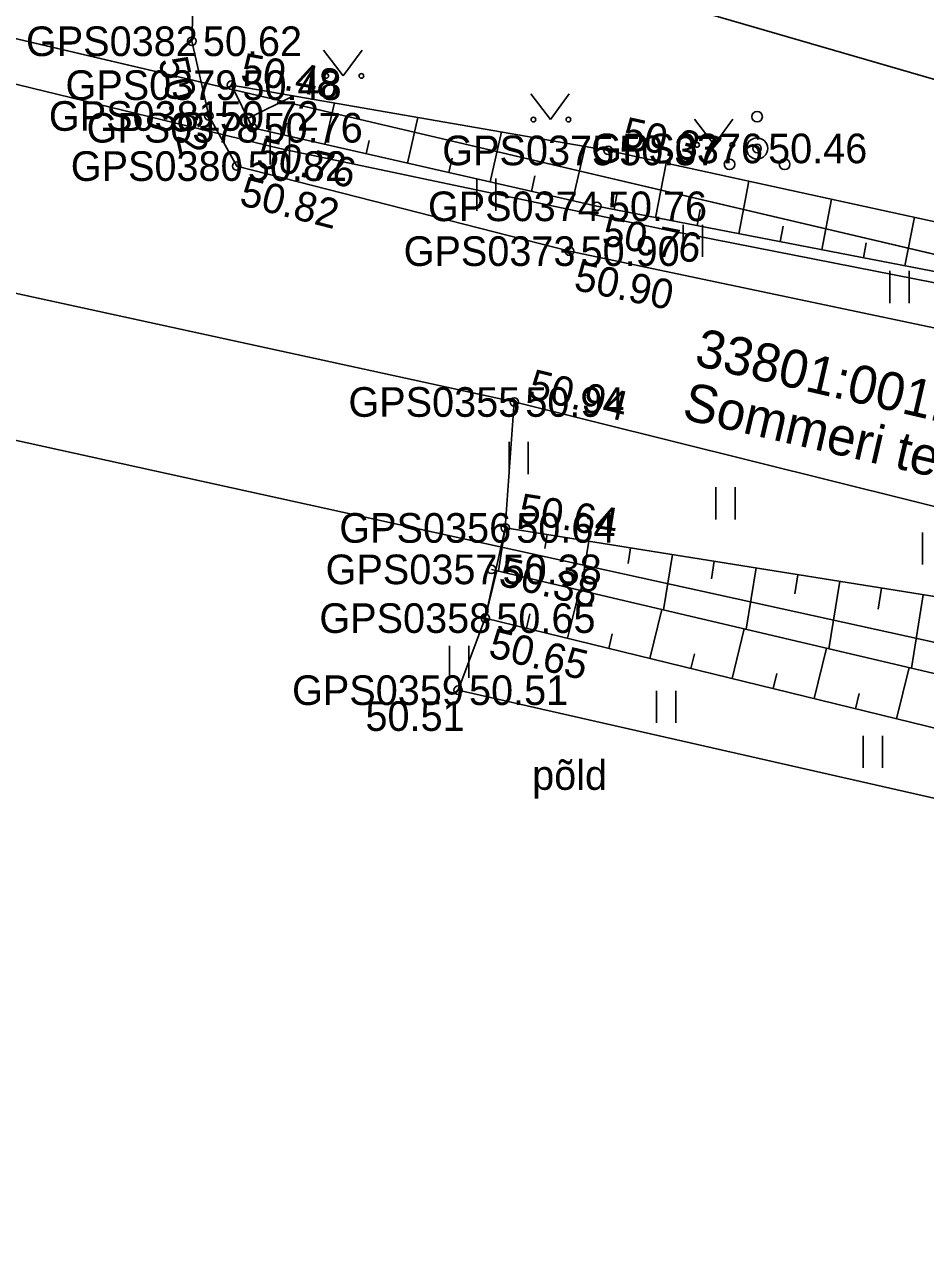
# Model space of a CAD drawing. Extents: x 551623 to 559850, y 6561220 to 6567135.
# Drawn here: x 555665.44 to 555686.72, y 6565365.32 to 6565394.32 of the extents above; entities that cross this region are included whole.
import ezdxf

# ---------------------------------------------------------------- set-up
doc = ezdxf.new("R2010")
doc.units = 0
for name, color, linetype in [('HALJASTUS', 7, 'Continuous'), ('KORGUS-EH2000', 7, 'Continuous'), ('MOOTKORG-EH2000', 7, 'Continuous'), ('MOOTMPUNKT', 7, 'Continuous'), ('MOOTNR', 7, 'Continuous'), ('MOOTPIIR', 7, 'Continuous'), ('MPKAABEL', 7, 'Continuous'), ('PIIR', 7, 'Continuous'), ('PUU', 7, 'Continuous'), ('RELJEEF', 7, 'Continuous'), ('TEE', 7, 'Continuous')]:
    doc.layers.add(name, color=color, linetype=linetype)

msp = doc.modelspace()

# ---------------------------------------------------------------- linework, layer by layer
at = {"layer": 'HALJASTUS'}
for p, q in [((555672.505, 6565393.712), (555672.969, 6565393.105)), ((555672.969, 6565393.105), (555673.414, 6565393.712)), ((555677.398, 6565392.68), (555677.861, 6565392.074)), ((555677.861, 6565392.074), (555678.307, 6565392.68)), ((555681.266, 6565392.081), (555681.73, 6565391.474)), ((555681.73, 6565391.474), (555682.175, 6565392.081)), ((555671.241, 6565391.772), (555671.241, 6565391.01)), ((555671.697, 6565391.772), (555671.697, 6565391.01)), ((555676.121, 6565390.679), (555676.121, 6565389.918)), ((555676.576, 6565390.679), (555676.576, 6565389.918)), ((555681, 6565389.587), (555681, 6565388.826)), ((555681.455, 6565389.587), (555681.455, 6565388.826)), ((555685.879, 6565388.495), (555685.879, 6565387.734)), ((555686.334, 6565388.495), (555686.334, 6565387.734)), ((555676.885, 6565384.454), (555676.885, 6565383.693)), ((555677.34, 6565384.454), (555677.34, 6565383.693)), ((555681.769, 6565383.386), (555681.769, 6565382.625)), ((555682.224, 6565383.386), (555682.224, 6565382.625)), ((555686.654, 6565382.317), (555686.654, 6565381.556)), ((555675.482, 6565379.64), (555675.482, 6565378.879)), ((555675.937, 6565379.64), (555675.937, 6565378.879)), ((555680.367, 6565378.576), (555680.367, 6565377.815)), ((555680.822, 6565378.576), (555680.822, 6565377.815)), ((555685.253, 6565377.512), (555685.253, 6565376.751)), ((555685.708, 6565377.512), (555685.708, 6565376.751))]:
    msp.add_line(p, q, dxfattribs=at)
msp.add_lwpolyline([(555675.68, 6565378.588), (555692.816, 6565374.696), (555706.223, 6565371.79), (555718.659, 6565369.474), (555736.594, 6565365.263), (555739.63, 6565364.32), (555744.313, 6565362.373)], dxfattribs=at)
for centre in [(555672.568, 6565393.105), (555673.397, 6565393.105), (555677.46, 6565392.074), (555678.289, 6565392.074), (555681.329, 6565391.474), (555682.158, 6565391.474)]:
    msp.add_circle(centre, 0.055, dxfattribs=at)
at = {"layer": 'KORGUS-EH2000'}
for centre in [(555669.393, 6565393.924), (555670.328, 6565392.887), (555670.827, 6565391.88), (555679.228, 6565391.344), (555670.453, 6565390.974), (555678.96, 6565390.023), (555678.315, 6565388.964), (555677.01, 6565385.399), (555676.796, 6565382.423), (555676.473, 6565381.443), (555676.325, 6565380.291), (555675.68, 6565378.588)]:
    msp.add_circle(centre, 0.1, dxfattribs=at)
at = {"layer": 'MOOTMPUNKT'}
for centre in [(555669.393, 6565393.924), (555670.328, 6565392.887), (555669.794, 6565392.158), (555670.827, 6565391.88), (555679.228, 6565391.344), (555682.745, 6565391.391), (555670.453, 6565390.974), (555678.96, 6565390.023), (555678.315, 6565388.964), (555677.01, 6565385.399), (555676.796, 6565382.423), (555676.473, 6565381.443), (555676.325, 6565380.291), (555675.68, 6565378.588)]:
    msp.add_circle(centre, 0.1, dxfattribs=at)
at = {"layer": 'MOOTPIIR'}
for points in [[(555497.95, 6565427.828), (555519.263, 6565422.564), (555542.613, 6565417.073), (555565.599, 6565412.035), (555589.51, 6565406.357), (555610.656, 6565401.422), (555635.154, 6565395.619), (555656.789, 6565389.809), (555677.01, 6565385.399), (555676.796, 6565382.423), (555676.325, 6565380.291), (555675.68, 6565378.588), (555692.816, 6565374.696), (555706.223, 6565371.79), (555756.448, 6565360.308), (555766.29, 6565358.132), (555785.422, 6565354.502), (555797.457, 6565355.318), (555821.88, 6565355.238), (555839.435, 6565355.215), (555871.496, 6565354.829)], [(555870.644, 6565361.764), (555852.219, 6565361.421), (555851.243, 6565363.431), (555851.072, 6565365.834), (555850.919, 6565369.424), (555850.689, 6565372.676), (555824.92, 6565373.681), (555819.298, 6565374.346), (555817.733, 6565372.559), (555794.391, 6565373.752), (555774.303, 6565374.86), (555767.052, 6565376.433), (555763.583, 6565376.705), (555741.853, 6565379.526), (555720.243, 6565384.972), (555695.628, 6565390.499), (555681.099, 6565394.714), (555669.53, 6565398.005), (555662.804, 6565398.822)]]:
    msp.add_lwpolyline(points, dxfattribs=at)
at = {"layer": 'MPKAABEL'}
msp.add_lwpolyline([(555754.809, 6565368.578), (555745.82, 6565370.031), (555736.449, 6565371.941), (555727.141, 6565373.859), (555717.551, 6565375.859), (555708.191, 6565377.73), (555698.129, 6565379.941), (555690.738, 6565381.238), (555690.039, 6565381.461), (555689.559, 6565381.898), (555690.18, 6565387.07), (555689.871, 6565387.539), (555689.309, 6565387.75), (555680.781, 6565389.43), (555671.469, 6565391.391), (555661.898, 6565393.719)], dxfattribs=at)
at = {"layer": 'PIIR'}
for points in [[(555584.65, 6565412.91), (555612.09, 6565586.3), (555722.09, 6565569.1), (555693.4, 6565387.37)], [(555443.35, 6565442.49), (555368.05, 6565461.11), (555419.74, 6565450.66), (555470.4, 6565439.4), (555495.41, 6565433.85), (555584.65, 6565412.91), (555693.4, 6565387.37), (555692.03, 6565378.6), (555540.46, 6565411.94), (555441.38, 6565433.61)]]:
    msp.add_lwpolyline(points, close=True, dxfattribs=at)
msp.add_lwpolyline([(555499.25, 6565219.2), (555540.46, 6565411.94), (555692.03, 6565378.6), (555766.77, 6565362.31), (555867.36, 6565030.76), (555870.22, 6565021.13), (555863.3, 6565012.86), (555851.12, 6564995.46), (555840.86, 6564982.81), (555830.44, 6564972.56), (555821.06, 6564966.89), (555810.6, 6564964.68), (555800.15, 6564967.91), (555790.22, 6564974.7), (555774.12, 6564982.77), (555764.52, 6564984.31), (555761.21, 6564983.07), (555750.61, 6564983.35), (555554.63, 6564988.6), (555394.15, 6564993.09)], dxfattribs=at)
at = {"layer": 'PUU'}
for centre, radius in [((555682.745, 6565392.141), 0.125), ((555682.745, 6565391.391), 0.25), ((555682.095, 6565391.016), 0.125), ((555683.395, 6565391.016), 0.125)]:
    msp.add_circle(centre, radius, dxfattribs=at)
at = {"layer": 'RELJEEF'}
for p, q in [((555670.718, 6565392.1), (555671.794, 6565392.633)), ((555672.538, 6565391.489), (555672.761, 6565392.465)), ((555674.488, 6565391.044), (555674.734, 6565392.123)), ((555671.563, 6565391.712), (555671.626, 6565391.989)), ((555673.513, 6565391.267), (555673.583, 6565391.575)), ((555676.438, 6565390.599), (555676.708, 6565391.781)), ((555678.387, 6565390.154), (555678.681, 6565391.439)), ((555675.463, 6565390.822), (555675.54, 6565391.161)), ((555680.347, 6565389.755), (555680.596, 6565391.046)), ((555677.413, 6565390.377), (555677.497, 6565390.747)), ((555682.311, 6565389.376), (555682.551, 6565390.619)), ((555679.365, 6565389.945), (555679.441, 6565390.339)), ((555684.275, 6565388.997), (555684.505, 6565390.193)), ((555681.329, 6565389.566), (555681.402, 6565389.946)), ((555683.293, 6565389.187), (555683.363, 6565389.553)), ((555686.238, 6565388.618), (555686.46, 6565389.766)), ((555685.256, 6565388.808), (555685.324, 6565389.159)), ((555676.796, 6565382.423), (555676.633, 6565381.406)), ((555677.783, 6565382.266), (555677.731, 6565381.939)), ((555678.771, 6565382.108), (555678.585, 6565380.946)), ((555679.758, 6565381.95), (555679.699, 6565381.58)), ((555680.746, 6565381.792), (555680.537, 6565380.486)), ((555676.325, 6565380.291), (555676.6, 6565381.413)), ((555681.733, 6565381.634), (555681.667, 6565381.221)), ((555682.721, 6565381.476), (555682.489, 6565380.027)), ((555683.708, 6565381.318), (555683.635, 6565380.862)), ((555684.696, 6565381.161), (555684.441, 6565379.567)), ((555678.267, 6565379.815), (555678.547, 6565380.955)), ((555685.683, 6565381.003), (555685.603, 6565380.503)), ((555686.671, 6565380.845), (555686.393, 6565379.108)), ((555680.21, 6565379.339), (555680.493, 6565380.497)), ((555677.296, 6565380.053), (555677.379, 6565380.392)), ((555679.239, 6565379.577), (555679.323, 6565379.922)), ((555682.153, 6565378.864), (555682.44, 6565380.038)), ((555681.181, 6565379.101), (555681.267, 6565379.451)), ((555684.095, 6565378.388), (555684.387, 6565379.58)), ((555686.038, 6565377.912), (555686.334, 6565379.122)), ((555683.124, 6565378.626), (555683.211, 6565378.981)), ((555685.066, 6565378.15), (555685.155, 6565378.51))]:
    msp.add_line(p, q, dxfattribs=at)
for points in [[(555670.328, 6565392.887), (555679.228, 6565391.344), (555692.652, 6565388.415)], [(555695.628, 6565390.499), (555695.052, 6565388.937), (555720.222, 6565382.979), (555741.364, 6565378.247), (555757.349, 6565375.192), (555755.723, 6565374.838), (555741.151, 6565377.01), (555719.315, 6565381.302), (555694.718, 6565386.873), (555691.907, 6565387.524), (555678.96, 6565390.023), (555670.827, 6565391.88), (555670.328, 6565392.887)], [(555676.796, 6565382.423), (555691.814, 6565380.023), (555718.534, 6565374.673), (555737.16, 6565370.78), (555757.791, 6565366.76), (555775.306, 6565363.612), (555775.569, 6565363.481)], [(555676.473, 6565381.443), (555691.351, 6565377.94), (555693.062, 6565378.152), (555718.812, 6565372.747), (555736.993, 6565368.981), (555757.533, 6565364.973), (555774.795, 6565362.737), (555775.176, 6565362.832)], [(555676.325, 6565380.291), (555690.716, 6565376.766), (555693.017, 6565377.25), (555718.583, 6565371.374), (555736.814, 6565367.789), (555756.953, 6565363.922), (555775.175, 6565361.867), (555775.422, 6565362.232)]]:
    msp.add_lwpolyline(points, dxfattribs=at)
at = {"layer": 'TEE'}
for points in [[(555463.469, 6565434.873), (555479.318, 6565431.962), (555490.115, 6565429.76), (555497.95, 6565427.828), (555519.263, 6565422.564), (555542.613, 6565417.073), (555565.599, 6565412.035), (555589.51, 6565406.357), (555610.656, 6565401.422), (555635.154, 6565395.619), (555656.789, 6565389.809), (555677.01, 6565385.399), (555692.063, 6565381.655), (555718.607, 6565376.133), (555737.61, 6565372.216), (555759.321, 6565368.781), (555773.34, 6565367.27), (555785.196, 6565366.246), (555799.302, 6565365.674), (555824.141, 6565365.476), (555838.654, 6565365.624), (555851.072, 6565365.834)], [(555669.53, 6565398.005), (555669.393, 6565393.924), (555669.794, 6565392.158), (555670.453, 6565390.974), (555678.315, 6565388.964), (555693.278, 6565385.81), (555719.15, 6565380.087), (555738.319, 6565376.143), (555759.458, 6565372.557), (555763.069, 6565372.038), (555773.873, 6565370.985), (555785.453, 6565370.072), (555799.764, 6565369.552), (555819.003, 6565369.583), (555821.106, 6565370.429), (555821.559, 6565371.986), (555822.022, 6565373.687)]]:
    msp.add_lwpolyline(points, dxfattribs=at)

# ---------------------------------------------------------------- texts
at = {"layer": 'HALJASTUS'}
msp.add_text('põld', height=0.7, dxfattribs=at).set_placement((555677.431, 6565376.233))
at = {"layer": 'KORGUS-EH2000'}
for s, rotation, p in [(' 50.62', 282.8006, (555668.54, 6565393.73)), (' 50.48', 349.678, (555670.257, 6565393.011)), (' 50.37', 347.6916, (555679.265, 6565391.515)), (' 50.76', 347.1399, (555670.632, 6565391.027)), (' 50.82', 345.6608, (555670.236, 6565390.126)), (' 50.76', 349.0716, (555678.794, 6565389.164)), (' 50.90', 348.0955, (555678.135, 6565388.108)), (' 50.94', 346.0292, (555677.053, 6565385.569)), (' 50.64', 350.917, (555676.824, 6565382.596)), (' 50.38', 346.7514, (555676.358, 6565381.13)), (' 50.65', 346.237, (555676.117, 6565379.441))]:
    msp.add_text(s, height=0.7, rotation=rotation, dxfattribs=at).set_placement(p)
msp.add_text(' 50.51', height=0.7, dxfattribs=at).set_placement((555673.234, 6565377.626))
at = {"layer": 'MOOTKORG-EH2000'}
for s, p in [(' 50.62', (555669.393, 6565393.574)), (' 50.48', (555670.328, 6565392.537)), (' 50.72', (555669.794, 6565391.808)), (' 50.76', (555670.827, 6565391.53)), (' 50.37', (555679.228, 6565390.994)), (' 50.46', (555682.745, 6565391.041)), (' 50.82', (555670.453, 6565390.624)), (' 50.76', (555678.96, 6565389.673)), (' 50.90', (555678.315, 6565388.614)), (' 50.94', (555677.01, 6565385.049)), (' 50.64', (555676.796, 6565382.073)), (' 50.38', (555676.473, 6565381.093)), (' 50.65', (555676.325, 6565379.941)), (' 50.51', (555675.68, 6565378.238))]:
    msp.add_text(s, height=0.7, dxfattribs=at).set_placement(p)
at = {"layer": 'MOOTNR'}
for s, p in [('GPS0382 ', (555665.474, 6565393.574)), ('GPS0379 ', (555666.408, 6565392.537)), ('GPS0381 ', (555666.015, 6565391.808)), ('GPS0378 ', (555666.907, 6565391.53)), ('GPS0375 ', (555675.308, 6565390.994)), ('GPS0376 ', (555678.825, 6565391.041)), ('GPS0380 ', (555666.533, 6565390.624)), ('GPS0374 ', (555674.97, 6565389.673)), ('GPS0373 ', (555674.396, 6565388.614)), ('GPS0355 ', (555673.091, 6565385.049)), ('GPS0356 ', (555672.876, 6565382.073)), ('GPS0357 ', (555672.553, 6565381.093)), ('GPS0358 ', (555672.405, 6565379.941)), ('GPS0359 ', (555671.76, 6565378.238))]:
    msp.add_text(s, height=0.7, dxfattribs=at).set_placement(p)
at = {"layer": 'PIIR'}
for s, p in [('33801:001:1507', (555681.236, 6565386.273)), ('Sommeri tee L1', (555680.943, 6565385.006))]:
    msp.add_text(s, height=0.9, rotation=346.9809, dxfattribs=at).set_placement(p)

doc.saveas('drawing.dxf')
